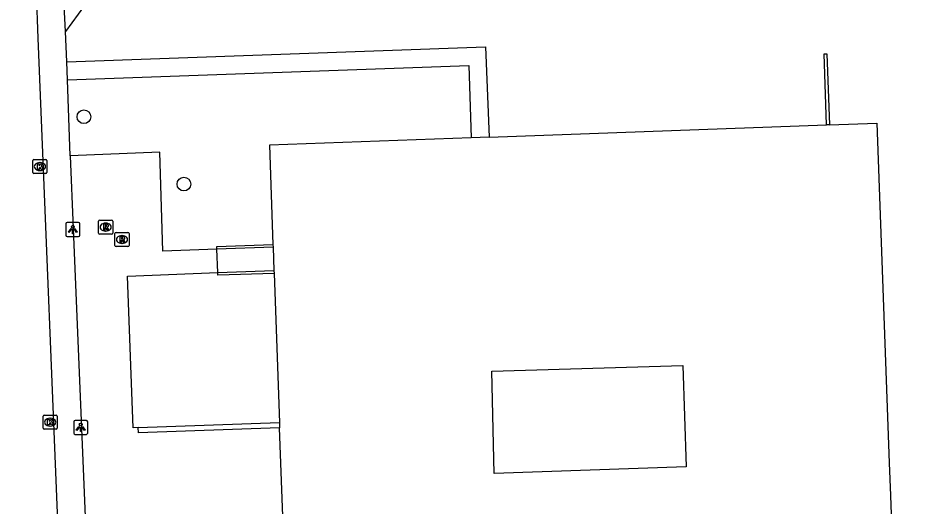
# Model space of a CAD drawing. Extents: x 160557 to 161245, y 385330 to 386505.
# Drawn here: x 160704.6 to 160768.6, y 386290.6 to 386325.3 of the extents above; entities that cross this region are included whole.
import ezdxf

# ---------------------------------------------------------------- set-up
doc = ezdxf.new("R2010")
doc.units = 0
for name, color, linetype in [('IMGEO_Boom', 7, 'Continuous'), ('IMGEO_Kolk', 7, 'Continuous'), ('IMGEO_Lichtpunt', 7, 'Continuous'), ('IMGEO_Muur', 7, 'Continuous'), ('IMGEO_Pand', 7, 'Continuous'), ('IMGEO_Parkeervlak_open', 7, 'Continuous'), ('IMGEO_Rijbaan_lokaal_open', 7, 'Continuous'), ('IMGEO_Rioolput', 7, 'Continuous'), ('IMGEO_Voetpad_gesloten', 7, 'Continuous'), ('IMGEO_Voetpad_open', 7, 'Continuous')]:
    doc.layers.add(name, color=color, linetype=linetype)

msp = doc.modelspace()

# ---------------------------------------------------------------- linework, layer by layer
at = {"layer": 'IMGEO_Boom'}
for centre in [(160709.268, 386318.285), (160716.387, 386313.493)]:
    msp.add_circle(centre, 0.489, dxfattribs=at)
at = {"layer": 'IMGEO_Kolk'}
for p, q in [((160705.632, 386314.316), (160705.632, 386315.168)), ((160705.707, 386315.242), (160706.559, 386315.242)), ((160706.12, 386315.022), (160706.145, 386315.022)), ((160706.633, 386315.168), (160706.633, 386314.316)), ((160706.143, 386314.462), (160706.118, 386314.462)), ((160706.559, 386314.242), (160705.707, 386314.242)), ((160706.436, 386297.05), (160707.288, 386297.05)), ((160706.361, 386296.124), (160706.361, 386296.976)), ((160706.849, 386296.83), (160706.874, 386296.83)), ((160707.362, 386296.976), (160707.362, 386296.124)), ((160707.288, 386296.05), (160706.436, 386296.05)), ((160706.872, 386296.27), (160706.847, 386296.27))]:
    msp.add_line(p, q, dxfattribs=at)
for points in [[(160705.632, 386314.316), (160705.632, 386315.168)], [(160705.707, 386315.242), (160706.559, 386315.242)], [(160706.633, 386315.168), (160706.633, 386314.316)], [(160705.953, 386314.942), (160706.076, 386314.942), (160706.076, 386314.791), (160706.206, 386314.942), (160706.37, 386314.942), (160706.224, 386314.791), (160706.377, 386314.542), (160706.225, 386314.542), (160706.14, 386314.706), (160706.076, 386314.639), (160706.076, 386314.542), (160705.953, 386314.542), (160705.953, 386314.942)], [(160706.559, 386314.242), (160705.707, 386314.242)], [(160706.436, 386297.05), (160707.288, 386297.05)], [(160706.361, 386296.124), (160706.361, 386296.976)], [(160706.682, 386296.75), (160706.805, 386296.75), (160706.805, 386296.599), (160706.935, 386296.75), (160707.099, 386296.75), (160706.953, 386296.599), (160707.106, 386296.35), (160706.954, 386296.35), (160706.869, 386296.514), (160706.805, 386296.447), (160706.805, 386296.35), (160706.682, 386296.35), (160706.682, 386296.75)], [(160707.362, 386296.976), (160707.362, 386296.124)], [(160707.288, 386296.05), (160706.436, 386296.05)]]:
    msp.add_lwpolyline(points, dxfattribs=at)
for centre, start, end in [((160705.709, 386315.166), 91.55205, 178.44795), ((160705.709, 386315.166), 91.55205, 178.44795), ((160706.557, 386315.166), 1.55205, 88.44795), ((160706.557, 386315.166), 1.55205, 88.44795), ((160705.709, 386314.318), 181.55205, 268.44795), ((160705.709, 386314.318), 181.55205, 268.44795), ((160706.557, 386314.318), 271.55205, 358.44795), ((160706.557, 386314.318), 271.55205, 358.44795), ((160706.438, 386296.974), 91.55205, 178.44795), ((160706.438, 386296.974), 91.55205, 178.44795), ((160707.286, 386296.974), 1.55205, 88.44795), ((160707.286, 386296.974), 1.55205, 88.44795), ((160706.438, 386296.126), 181.55205, 268.44795), ((160706.438, 386296.126), 181.55205, 268.44795), ((160707.286, 386296.126), 271.55205, 358.44795), ((160707.286, 386296.126), 271.55205, 358.44795)]:
    msp.add_arc(centre, 0.0765, start, end, dxfattribs=at)
for centre, major_axis, ratio, start_param, end_param in [((160706.119, 386314.742), (-0.387, 0.002), 0.722429, 4.712389, 7.853982), ((160706.144, 386314.742), (-0.39, 0.002), 0.717154, 1.570796, 4.712389), ((160706.848, 386296.55), (-0.387, 0.002), 0.722429, 4.712389, 7.853982), ((160706.873, 386296.55), (-0.39, 0.002), 0.717154, 1.570796, 4.712389)]:
    msp.add_ellipse(centre, major_axis=major_axis, ratio=ratio, start_param=start_param, end_param=end_param, dxfattribs=at)
at = {"layer": 'IMGEO_Lichtpunt'}
for p, q in [((160707.976, 386310.664), (160707.976, 386309.857)), ((160707.976, 386310.664), (160707.976, 386309.857)), ((160708.878, 386310.759), (160708.07, 386310.759)), ((160708.878, 386310.759), (160708.07, 386310.759)), ((160708.972, 386309.857), (160708.972, 386310.664)), ((160708.972, 386309.857), (160708.972, 386310.664)), ((160708.07, 386309.763), (160708.878, 386309.763)), ((160708.07, 386309.763), (160708.878, 386309.763)), ((160708.537, 386296.58), (160708.537, 386295.773)), ((160708.537, 386296.58), (160708.537, 386295.773)), ((160709.439, 386296.675), (160708.631, 386296.675)), ((160709.439, 386296.675), (160708.631, 386296.675)), ((160709.533, 386295.773), (160709.533, 386296.58)), ((160709.533, 386295.773), (160709.533, 386296.58)), ((160708.631, 386295.679), (160709.439, 386295.679)), ((160708.631, 386295.679), (160709.439, 386295.679))]:
    msp.add_line(p, q, dxfattribs=at)
for points in [[(160708.35, 386310.328), (160708.389, 386310.3), (160708.201, 386310.038), (160708.163, 386310.065), (160708.35, 386310.328)], [(160708.452, 386310.28), (160708.499, 386310.28), (160708.499, 386309.958), (160708.452, 386309.958), (160708.452, 386310.28)], [(160708.562, 386310.3), (160708.6, 386310.327), (160708.787, 386310.065), (160708.748, 386310.037), (160708.562, 386310.3)], [(160708.911, 386296.244), (160708.95, 386296.216), (160708.762, 386295.954), (160708.724, 386295.981), (160708.911, 386296.244)], [(160709.013, 386296.196), (160709.06, 386296.196), (160709.06, 386295.874), (160709.013, 386295.874), (160709.013, 386296.196)], [(160709.123, 386296.216), (160709.161, 386296.243), (160709.348, 386295.981), (160709.309, 386295.953), (160709.123, 386296.216)]]:
    msp.add_lwpolyline(points, dxfattribs=at)
for centre in [(160708.475, 386310.462), (160709.036, 386296.378)]:
    msp.add_circle(centre, 0.0994, dxfattribs=at)
for centre, start, end in [((160708.07, 386310.664), 90, 180), ((160708.07, 386310.664), 90, 180), ((160708.878, 386310.664), 0, 90), ((160708.878, 386310.664), 0, 90), ((160708.07, 386309.857), 180, 270), ((160708.07, 386309.857), 180, 270), ((160708.878, 386309.857), 270, 0), ((160708.878, 386309.857), 270, 360), ((160708.631, 386296.58), 90, 180), ((160708.631, 386296.58), 90, 180), ((160709.439, 386296.58), 0, 90), ((160709.439, 386296.58), 0, 90), ((160708.631, 386295.773), 180, 270), ((160708.631, 386295.773), 180, 270), ((160709.439, 386295.773), 270, 0), ((160709.439, 386295.773), 270, 360)]:
    msp.add_arc(centre, 0.0946, start, end, dxfattribs=at)
at = {"layer": 'IMGEO_Muur'}
for points in [[(160762.152, 386317.708), (160761.977, 386322.761), (160762.175, 386322.754), (160762.354, 386317.715)], [(160708.504, 386310.332), (160709.381, 386289.259)], [(160718.73, 386308.872), (160718.728, 386309.056), (160722.728, 386309.189)], [(160722.735, 386308.996), (160718.73, 386308.872)], [(160718.795, 386307.195), (160722.794, 386307.339)], [(160722.801, 386307.14), (160718.799, 386307.004), (160718.795, 386307.195)], [(160713.128, 386296.16), (160723.182, 386296.523)], [(160723.196, 386296.147), (160713.141, 386295.784), (160713.128, 386296.16)]]:
    msp.add_lwpolyline(points, dxfattribs=at)
at = {"layer": 'IMGEO_Pand'}
for points in [[(160738.118, 386316.84), (160762.152, 386317.708)], [(160762.354, 386317.715), (160765.734, 386317.837), (160766.61, 386293.664), (160766.702, 386291.325), (160767.84, 386259.345), (160768.589, 386238.297), (160741.027, 386237.317)], [(160762.354, 386317.715), (160762.152, 386317.708)], [(160736.834, 386316.793), (160722.473, 386316.275), (160722.728, 386309.189)], [(160738.118, 386316.84), (160736.834, 386316.793)], [(160722.728, 386309.189), (160722.735, 386308.996)], [(160722.735, 386308.996), (160722.794, 386307.339)], [(160722.794, 386307.339), (160722.801, 386307.14)], [(160722.801, 386307.14), (160723.182, 386296.523)], [(160738.478, 386292.905), (160738.307, 386300.176), (160751.902, 386300.58), (160752.15, 386293.375), (160738.478, 386292.905)], [(160723.182, 386296.523), (160723.196, 386296.147)], [(160723.422, 386289.846), (160723.196, 386296.147)]]:
    msp.add_lwpolyline(points, dxfattribs=at)
at = {"layer": 'IMGEO_Parkeervlak_open'}
for points in [[(160708.037, 386322.202), (160707.948, 386324.355)], [(160708.289, 386315.504), (160708.107, 386320.911)]]:
    msp.add_lwpolyline(points, dxfattribs=at)
at = {"layer": 'IMGEO_Rijbaan_lokaal_open'}
msp.add_lwpolyline([(160704.57, 386363.198), (160705.993, 386323.873), (160707.567, 386284.816), (160709.4, 386235.748), (160709.406, 386235.637), (160709.46, 386234.539)], dxfattribs=at)
at = {"layer": 'IMGEO_Rioolput'}
for p, q in [((160710.313, 386310.008), (160710.313, 386310.86)), ((160710.388, 386310.934), (160711.24, 386310.934)), ((160710.801, 386310.714), (160710.826, 386310.714)), ((160711.314, 386310.86), (160711.314, 386310.008)), ((160711.24, 386309.934), (160710.388, 386309.934)), ((160710.824, 386310.154), (160710.799, 386310.154)), ((160711.475, 386309.123), (160711.475, 386309.975)), ((160711.55, 386310.049), (160712.402, 386310.049)), ((160712.476, 386309.975), (160712.476, 386309.123)), ((160711.986, 386309.269), (160711.961, 386309.269)), ((160711.963, 386309.829), (160711.988, 386309.829)), ((160712.402, 386309.049), (160711.55, 386309.049))]:
    msp.add_line(p, q, dxfattribs=at)
for points in [[(160710.313, 386310.008), (160710.313, 386310.86)], [(160710.388, 386310.934), (160711.24, 386310.934)], [(160710.902, 386310.632), (160710.65, 386310.634), (160710.65, 386310.234)], [(160710.828, 386310.553), (160710.774, 386310.553), (160710.774, 386310.472)], [(160711.314, 386310.86), (160711.314, 386310.008)], [(160711.24, 386309.934), (160710.388, 386309.934)], [(160710.65, 386310.234), (160710.774, 386310.234), (160710.774, 386310.396), (160710.785, 386310.396)], [(160710.774, 386310.472), (160710.826, 386310.472)], [(160710.832, 386310.367), (160710.903, 386310.234), (160711.043, 386310.234), (160710.978, 386310.36)], [(160711.475, 386309.123), (160711.475, 386309.975)], [(160711.55, 386310.049), (160712.402, 386310.049)], [(160712.476, 386309.975), (160712.476, 386309.123)], [(160712.064, 386309.747), (160711.812, 386309.749), (160711.812, 386309.349)], [(160711.812, 386309.349), (160711.936, 386309.349), (160711.936, 386309.511), (160711.947, 386309.511)], [(160711.99, 386309.668), (160711.936, 386309.668), (160711.936, 386309.587)], [(160711.936, 386309.587), (160711.988, 386309.587)], [(160711.994, 386309.482), (160712.065, 386309.349), (160712.205, 386309.349), (160712.14, 386309.475)], [(160712.402, 386309.049), (160711.55, 386309.049)]]:
    msp.add_lwpolyline(points, dxfattribs=at)
for centre, radius, start, end in [((160710.39, 386310.858), 0.0765, 91.55205, 178.44795), ((160710.39, 386310.858), 0.0765, 91.55205, 178.44795), ((160710.834, 386310.457), 0.0964, 77.00612, 93.18647), ((160710.848, 386310.514), 0.0378, 276.66336, 79.67722), ((160710.901, 386310.522), 0.109, 350.36119, 89.41601), ((160710.899, 386310.522), 0.112, 277.58423, 350.98172), ((160711.238, 386310.858), 0.0765, 1.55205, 88.44795), ((160711.238, 386310.858), 0.0765, 1.55205, 88.44795), ((160710.39, 386310.01), 0.0765, 181.55205, 268.44795), ((160710.39, 386310.01), 0.0765, 181.55205, 268.44795), ((160710.784, 386310.343), 0.0533, 26.02933, 88.69889), ((160710.81, 386310.661), 0.19, 274.7715, 282.96867), ((160710.883, 386310.307), 0.108, 29.51342, 73.79051), ((160711.238, 386310.01), 0.0765, 271.55205, 358.44795), ((160711.238, 386310.01), 0.0765, 271.55205, 358.44795), ((160711.552, 386309.973), 0.0765, 91.55205, 178.44795), ((160711.552, 386309.973), 0.0765, 91.55205, 178.44795), ((160712.4, 386309.973), 0.0765, 1.55205, 88.44795), ((160712.4, 386309.973), 0.0765, 1.55205, 88.44795), ((160711.946, 386309.458), 0.0533, 26.02933, 88.69889), ((160711.972, 386309.776), 0.19, 274.7715, 282.96867), ((160711.996, 386309.572), 0.0964, 77.00612, 93.18647), ((160712.01, 386309.629), 0.0378, 276.66336, 79.67722), ((160712.063, 386309.637), 0.109, 350.36119, 89.41601), ((160712.061, 386309.637), 0.112, 277.58423, 350.98172), ((160712.045, 386309.422), 0.108, 29.51342, 73.79051), ((160711.552, 386309.125), 0.0765, 181.55205, 268.44795), ((160711.552, 386309.125), 0.0765, 181.55205, 268.44795), ((160712.4, 386309.125), 0.0765, 271.55205, 358.44795), ((160712.4, 386309.125), 0.0765, 271.55205, 358.44795)]:
    msp.add_arc(centre, radius, start, end, dxfattribs=at)
for centre, major_axis, ratio, start_param, end_param in [((160710.8, 386310.434), (-0.387, 0.002), 0.722429, 4.712389, 7.853982), ((160710.825, 386310.434), (-0.39, 0.002), 0.717154, 1.570796, 4.712389), ((160711.962, 386309.549), (-0.387, 0.002), 0.722429, 4.712389, 7.853982), ((160711.987, 386309.549), (-0.39, 0.002), 0.717154, 1.570796, 4.712389)]:
    msp.add_ellipse(centre, major_axis=major_axis, ratio=ratio, start_param=start_param, end_param=end_param, dxfattribs=at)
at = {"layer": 'IMGEO_Voetpad_gesloten'}
for points in [[(160708.037, 386322.202), (160737.87, 386323.272), (160738.118, 386316.84)], [(160708.107, 386320.911), (160708.037, 386322.202)], [(160708.107, 386320.911), (160736.669, 386321.926), (160736.834, 386316.793)]]:
    msp.add_lwpolyline(points, dxfattribs=at)
at = {"layer": 'IMGEO_Voetpad_open'}
for points in [[(160705.645, 386372.53), (160705.968, 386363.544), (160708.053, 386361.847), (160709.14, 386330.783), (160709.3, 386326.209), (160707.948, 386324.355)], [(160707.948, 386324.355), (160707.833, 386326.687), (160707.692, 386330.732), (160707.239, 386343.73), (160706.583, 386361.102), (160704.861, 386362.592)], [(160718.73, 386308.872), (160714.887, 386308.72), (160714.678, 386315.762), (160708.289, 386315.504)], [(160708.289, 386315.504), (160708.504, 386310.332), (160709.381, 386289.251)], [(160718.795, 386307.195), (160718.73, 386308.872)], [(160713.128, 386296.16), (160712.78, 386296.147), (160712.375, 386306.942), (160718.795, 386307.195)]]:
    msp.add_lwpolyline(points, dxfattribs=at)

doc.saveas('drawing.dxf')
